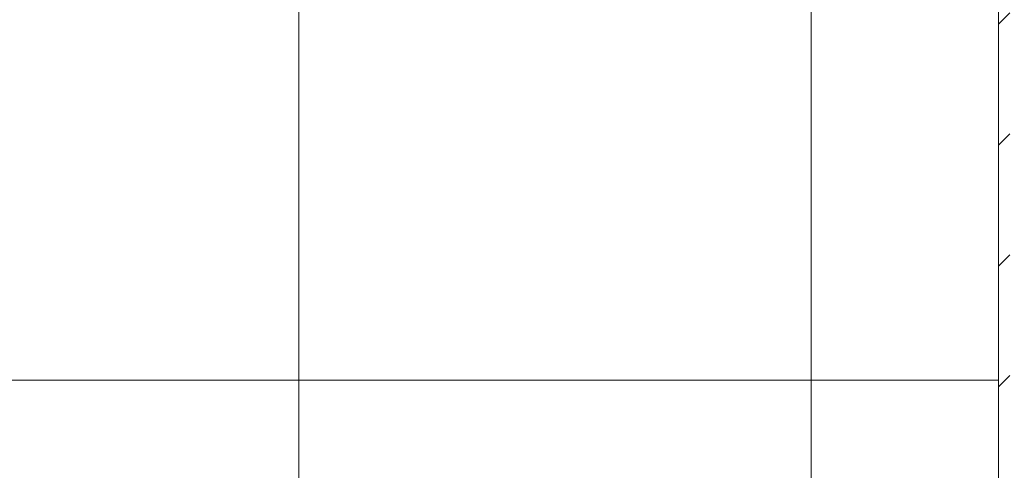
# Model space of a CAD drawing. Header units: millimetres. Extents: x 5980700 to 6194397, y -12939 to 2351883.
# Tile 431 of 587: x 6096857 to 6097722, y -7835 to -7439. Entities that reach past the tile are written whole.
import ezdxf

# ---------------------------------------------------------------- set-up
doc = ezdxf.new("R2010")
doc.units = ezdxf.units.MM
for name, color, linetype, lineweight in [('A-FLOR-PATT', 8, 'Continuous', 18), ('A-WALL-PATT', 111, 'Continuous', 25), ('I-WALL', 2, 'Continuous', 18)]:
    doc.layers.add(name, color=color, linetype=linetype, lineweight=lineweight)

# ---------------------------------------------------------------- blocks, each defined once
blk = doc.blocks.new('BE-PMSa-MOD-ARQ-CONEXAODOFUTURO-EX-000-R_rvt-2-PLANTA DE CAIMENTO DE PISOS - 1 PAV_')
at = {"layer": 'A-FLOR-PATT', "lineweight": 5}
h = blk.add_hatch(dxfattribs=at)
h.set_pattern_fill('FP_146', color=71, style=0, pattern_type=2)
h.set_pattern_definition([(0, (9501.585, 1244.159), (0, 450), []), (90, (9501.585, 1244.159), (-450, 2.755455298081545e-14), [])])
h.paths.add_polyline_path([(2321.385126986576, -8140.841005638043), (2642.230557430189, -8140.841005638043), (2650.554764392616, -8061.061202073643), (2654.129395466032, -8046.413567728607), (2669.308732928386, -8006.526249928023), (2688.310255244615, -7965.421793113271), (2700.7390430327, -7941.819453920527), (2715.496472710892, -7916.525245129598), (2734.922185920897, -7890.291845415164), (2758.61937191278, -7867.842057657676), (2773.93311295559, -7857.419119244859), (2790.604362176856, -7849.343367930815), (2804.489722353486, -7845.382756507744), (2818.88512698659, -7844.259370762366), (2833.280531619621, -7845.382756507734), (2847.895877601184, -7849.696981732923), (2863.837141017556, -7857.419119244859), (2881.199020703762, -7869.782384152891), (2902.848068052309, -7890.291845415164), (2922.900718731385, -7917.599814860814), (2949.459998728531, -7965.421793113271), (2950.675927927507, -7967.730849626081), (2968.461521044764, -8006.526249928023), (2986.333154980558, -8055.893410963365), (2987.991725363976, -8065.607577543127), (2996.310965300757, -8140.841005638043), (3316.385126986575, -8140.841005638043), (3316.385126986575, -7715.841005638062), (3346.385126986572, -7715.841005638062), (3346.385126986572, -8140.841005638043), (3687.330571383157, -8140.841005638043), (3695.654778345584, -8061.061202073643), (3699.229409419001, -8046.413567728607), (3714.408746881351, -8006.526249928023), (3733.410269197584, -7965.421793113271), (3745.839056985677, -7941.819453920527), (3760.59648666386, -7916.525245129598), (3780.022199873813, -7890.291845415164), (3803.719385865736, -7867.842057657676), (3819.033126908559, -7857.419119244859), (3835.704376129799, -7849.343367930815), (3849.589736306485, -7845.382756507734), (3863.985140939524, -7844.259370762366), (3878.419490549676, -7845.393865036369), (3892.265905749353, -7849.343367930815), (3908.937154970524, -7857.419119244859), (3924.25089601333, -7867.842057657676), (3947.948082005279, -7890.291845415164), (3967.373795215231, -7916.525245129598), (3994.560012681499, -7965.421793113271), (3995.77594188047, -7967.730849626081), (4013.561534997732, -8006.526249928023), (4031.433168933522, -8055.893410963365), (4033.091739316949, -8065.607577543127), (4041.410979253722, -8140.841005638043), (4381.585154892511, -8140.841005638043), (4381.585154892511, -7715.841005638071), (4411.585154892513, -7715.841005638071), (4411.585154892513, -8140.841005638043), (4754.930585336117, -8140.841005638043), (4763.254792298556, -8061.061202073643), (4766.829423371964, -8046.413567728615), (4782.008760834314, -8006.526249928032), (4801.010283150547, -7965.421793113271), (4815.241759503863, -7938.72964885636), (4828.196500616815, -7916.525245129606), (4847.622213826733, -7890.291845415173), (4871.319399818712, -7867.842057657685), (4886.633140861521, -7857.419119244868), (4908.943103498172, -7847.7350010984), (4917.189750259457, -7845.382756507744), (4931.585154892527, -7844.259370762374), (4945.980559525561, -7845.382756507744), (4959.865919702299, -7849.343367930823), (4976.537168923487, -7857.419119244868), (4991.850909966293, -7867.842057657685), (5015.54809595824, -7890.291845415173), (5034.973809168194, -7916.525245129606), (5062.160026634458, -7965.421793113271), (5063.375955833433, -7967.73084962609), (5081.161548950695, -8006.526249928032), (5099.033182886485, -8055.893410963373), (5100.691753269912, -8065.607577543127), (5109.010993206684, -8140.841005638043), (5451.585154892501, -8140.841005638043), (5451.585154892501, -6484.841005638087), (5436.385099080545, -6485.841005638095), (5436.385099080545, -6865.841005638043), (4836.385099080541, -6865.841005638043), (4836.38509908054, -4465.841005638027), (5436.385099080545, -4465.841005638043), (5436.385099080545, -4846.841005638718), (5451.585154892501, -4845.841005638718), (5451.585154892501, -1905.841005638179), (5391.58515489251, -1905.841005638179), (5391.58515489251, -1920.841005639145), (5321.585154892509, -1920.841005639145), (5321.585154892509, -1905.841005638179), (5311.585154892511, -1905.841005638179), (5311.585154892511, -2645.841005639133), (5321.585154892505, -2645.841005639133), (5321.585154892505, -2656.841005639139), (5341.590221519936, -2656.841005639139), (5341.590221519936, -2545.841005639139), (5360.590221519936, -2545.841005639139), (5360.590221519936, -2675.841005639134), (5321.585154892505, -2675.841005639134), (5321.585154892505, -2685.841005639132), (5311.585154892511, -2685.841005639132), (5311.585154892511, -2725.841005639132), (5281.585154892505, -2725.841005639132), (5281.585154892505, -2685.841005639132), (5271.585154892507, -2685.841005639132), (5271.585154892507, -2675.841005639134), (5232.580088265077, -2675.841005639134), (5232.580088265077, -2545.841005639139), (5251.580088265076, -2545.841005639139), (5252.585154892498, -2656.84100563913), (5271.585154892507, -2656.84100563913), (5271.585154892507, -2645.841005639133), (5281.585154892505, -2645.841005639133), (5281.585154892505, -1905.841005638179), (4481.585154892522, -1905.841005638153), (4481.585154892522, -1920.841005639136), (4411.585154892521, -1920.841005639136), (4411.585154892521, -1905.841005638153), (4176.385126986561, -1905.841005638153), (4176.385126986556, -3880.84100563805), (3306.385126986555, -3880.84100563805), (3306.385126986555, -3923.838472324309), (3276.385126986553, -3923.838472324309), (3276.385126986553, -3880.841005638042), (2026.385126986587, -3880.841005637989), (2026.385126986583, -4918.341005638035), (3276.385126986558, -4918.341005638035), (3276.385126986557, -4723.838472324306), (3306.385126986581, -4723.838472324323), (3306.385126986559, -5031.338472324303), (3276.385126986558, -5031.338472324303), (3276.385126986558, -4948.341005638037), (2026.385126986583, -4948.341005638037), (2026.385126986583, -5985.841005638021), (3276.385126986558, -5985.84100563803), (3276.385126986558, -5831.338472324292), (3306.385126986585, -5831.338472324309), (3306.385126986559, -6138.83847232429), (3276.385126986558, -6138.83847232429), (3276.385126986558, -6015.841005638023), (2026.385126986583, -6015.841005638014), (2026.385126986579, -7092.825683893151), (3276.385126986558, -7092.825683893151), (3276.385126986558, -6938.838472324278), (3306.385126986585, -6938.838472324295), (3306.385126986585, -7122.825683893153), (2321.385126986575, -7122.825683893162), (2321.385126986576, -8061.061202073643)])
h.paths.add_polyline_path([(2135.420005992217, -7122.825683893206), (2296.385126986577, -7122.82568389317), (2296.385126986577, -7117.825683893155), (2026.385126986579, -7117.825683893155), (2026.385126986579, -7122.825683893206)])
h.paths.add_polyline_path([(4037.38512698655, -6987.843538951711), (3926.385126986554, -6987.843538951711), (3926.385126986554, -6968.843538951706), (4037.385126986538, -6967.838472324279), (4037.385126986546, -6948.838472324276), (4026.385126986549, -6948.838472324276), (4026.385126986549, -6938.838472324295), (3306.385126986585, -6938.838472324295), (3306.385126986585, -6898.83847232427), (4026.385126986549, -6898.83847232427), (4026.385126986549, -6888.83847232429), (4037.385126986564, -6888.83847232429), (4037.38512698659, -6868.833405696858), (3926.385126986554, -6868.833405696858), (3926.385126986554, -6849.833405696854), (4056.38512698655, -6849.833405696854), (4056.38512698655, -6888.83847232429), (4066.385126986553, -6888.83847232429), (4066.385126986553, -6898.83847232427), (4106.385126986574, -6898.83847232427), (4106.385126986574, -6938.838472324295), (4066.385126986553, -6938.838472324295), (4066.385126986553, -6948.838472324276), (4056.38512698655, -6948.838472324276), (4056.38512698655, -6987.843538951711)])
h.paths.add_polyline_path([(2051.352406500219, -6739.745183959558), (2043.869126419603, -6737.740045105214), (2039.867724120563, -6733.799744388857), (2036.895819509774, -6728.652254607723), (2036.385846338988, -6724.778623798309), (2036.453058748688, -6385.286140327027), (2037.58343461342, -6380.937672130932), (2042.718914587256, -6373.642229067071), (2050.637684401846, -6369.532517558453), (2055.098531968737, -6368.996080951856), (2167.926996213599, -6369.389113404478), (2174.344592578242, -6371.351169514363), (2181.29157521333, -6374.771536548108), (2272.065392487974, -6374.771536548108), (2278.63266149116, -6372.480772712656), (2287.561174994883, -6371.48959476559), (2563.590701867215, -6372.637303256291), (2583.99053680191, -6375.108902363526), (2612.090476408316, -6385.87317245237), (2636.735888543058, -6403.138159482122), (2656.451736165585, -6425.870547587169), (2670.611107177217, -6455.138196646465), (2676.740394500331, -6482.049562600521), (2679.408147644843, -6515.636608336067), (2680.210871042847, -6561.764330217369), (2679.674749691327, -6588.182533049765), (2676.455905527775, -6628.188416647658), (2670.051402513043, -6656.287628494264), (2656.441015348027, -6683.124562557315), (2636.721785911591, -6705.853743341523), (2612.073901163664, -6723.114839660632), (2583.972525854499, -6733.87478270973), (2553.460559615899, -6737.4895947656), (2278.659620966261, -6736.504572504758), (2270.175474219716, -6733.799744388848), (2180.118351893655, -6734.772070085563), (2174.726569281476, -6738.218713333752), (2166.961488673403, -6739.74518395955)])
h.paths.add_polyline_path([(5174.506284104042, -6710.03027902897), (5175.124130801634, -6709.936650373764), (5174.713786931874, -6709.936650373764)])
h.paths.add_polyline_path([(5211.00608213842, -6693.067264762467), (5212.497095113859, -6692.366286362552), (5211.880374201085, -6692.366286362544)])
h.paths.add_polyline_path([(5244.043824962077, -6665.745430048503), (5246.821173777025, -6663.401751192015), (5245.918180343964, -6663.401751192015)])
h.paths.add_polyline_path([(5271.950628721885, -6629.661560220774), (5276.082696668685, -6624.11361809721), (5274.853208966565, -6624.113618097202), (5273.620358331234, -6626.470067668)])
h.paths.add_polyline_path([(4979.186127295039, -6586.724382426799), (4967.687618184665, -6550.859688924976), (4974.336536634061, -6576.363910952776), (4977.95996617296, -6584.10486085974)])
h.paths.add_polyline_path([(5293.58407086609, -6586.72438242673), (5298.433661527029, -6576.363910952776), (5305.08257997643, -6550.859688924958), (5296.905721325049, -6576.363910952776)])
h.paths.add_polyline_path([(5308.237628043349, -6538.757412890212), (5312.438584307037, -6522.643194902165), (5312.438584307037, -6511.31120356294), (5310.704093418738, -6522.643194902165)])
h.paths.add_polyline_path([(4964.532570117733, -6538.757412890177), (4958.433482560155, -6500.033035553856), (4960.331613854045, -6522.643194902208)])
h.paths.add_polyline_path([(4957.371157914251, -6487.378837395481), (4957.371157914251, -6444.303173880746), (4955.563048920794, -6465.841005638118)])
h.paths.add_polyline_path([(5449.135099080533, -6446.841005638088), (5451.585154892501, -6445.841005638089), (5451.585154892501, -5684.841005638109), (5436.385099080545, -5685.841005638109), (5436.385099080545, -6446.841005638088), (5442.760099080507, -6446.841005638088)])
h.paths.add_polyline_path([(5314.54549952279, -6434.135967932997), (5312.438584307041, -6409.038816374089), (5308.237628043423, -6392.92459838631), (5312.438584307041, -6420.370807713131)])
h.paths.add_polyline_path([(4958.2246986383, -6434.135967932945), (4964.532570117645, -6392.924598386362), (4960.331613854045, -6409.038816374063)])
h.paths.add_polyline_path([(5305.082579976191, -6380.822322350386), (5298.433661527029, -6355.318100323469), (5293.584070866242, -6344.957628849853), (5298.433661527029, -6360.083857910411)])
h.paths.add_polyline_path([(4967.687618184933, -6380.822322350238), (4979.186127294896, -6344.957628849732), (4974.336536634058, -6355.318100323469)])
h.paths.add_polyline_path([(5286.52829910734, -6329.883960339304), (5276.082696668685, -6307.568393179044), (5274.853208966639, -6307.568393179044), (5276.082696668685, -6309.918414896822)])
h.paths.add_polyline_path([(5174.506284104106, -5910.030279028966), (5175.124130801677, -5909.936650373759), (5174.713786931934, -5909.936650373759)])
h.paths.add_polyline_path([(5211.006082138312, -5893.067264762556), (5212.497095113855, -5892.366286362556), (5211.880374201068, -5892.366286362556)])
h.paths.add_polyline_path([(3926.385126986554, -5880.343538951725), (3926.385126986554, -5861.343538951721), (4037.385126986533, -5860.338472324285), (4037.385126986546, -5841.33847232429), (4026.385126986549, -5841.33847232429), (4025.637149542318, -5831.338472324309), (3306.385126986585, -5831.338472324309), (3306.385126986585, -5791.338472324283), (4026.385126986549, -5791.338472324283), (4026.385126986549, -5781.338472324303), (4037.385126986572, -5781.338472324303), (4037.385126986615, -5761.333405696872), (3926.385126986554, -5761.333405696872), (3926.385126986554, -5742.333405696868), (4056.38512698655, -5742.333405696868), (4056.38512698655, -5781.338472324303), (4066.385126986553, -5781.338472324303), (4066.385126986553, -5791.338472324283), (4106.385126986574, -5791.338472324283), (4106.385126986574, -5831.338472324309), (4066.385126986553, -5831.338472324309), (4066.385126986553, -5841.33847232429), (4056.38512698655, -5841.33847232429), (4056.38512698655, -5880.343538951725), (4025.637149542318, -5880.343538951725)])
h.paths.add_polyline_path([(5244.043824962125, -5865.745430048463), (5248.345731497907, -5861.354795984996), (5245.918180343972, -5863.401751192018)])
h.paths.add_polyline_path([(5271.950628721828, -5829.661560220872), (5276.082696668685, -5824.113618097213), (5274.853208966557, -5824.113618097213)])
h.paths.add_polyline_path([(4979.186127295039, -5786.724382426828), (4967.687618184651, -5750.859688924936), (4974.336536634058, -5776.363910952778)])
h.paths.add_polyline_path([(5293.584070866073, -5786.724382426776), (5298.433661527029, -5776.363910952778), (5305.082579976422, -5750.859688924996), (5296.905721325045, -5776.363910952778)])
h.paths.add_polyline_path([(4964.532570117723, -5738.757412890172), (4958.224698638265, -5697.546043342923), (4960.331613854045, -5722.643194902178)])
h.paths.add_polyline_path([(5308.237628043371, -5738.757412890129), (5312.438584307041, -5722.643194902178), (5312.438584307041, -5711.311203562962), (5310.704093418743, -5722.643194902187)])
h.paths.add_polyline_path([(4957.371157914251, -5687.378837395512), (4957.371157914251, -5644.303173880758), (4955.918576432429, -5670.075978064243)])
h.paths.add_polyline_path([(2161.227687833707, -5652.42826945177), (2050.637684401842, -5651.891832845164), (2042.718914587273, -5647.782121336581), (2037.58343461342, -5640.486678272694), (2036.385846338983, -5631.64572660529), (2036.895819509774, -5292.772095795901), (2040.769450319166, -5286.062770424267), (2047.478775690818, -5282.189139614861), (2051.352406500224, -5281.679166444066), (2166.961488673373, -5281.679166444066), (2174.726569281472, -5283.205637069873), (2181.291575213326, -5287.624606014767), (2271.19337319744, -5287.518342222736), (2278.65962096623, -5284.919777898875), (2287.588770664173, -5283.934755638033), (2554.117861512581, -5283.934755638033), (2584.168500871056, -5287.624606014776), (2612.073901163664, -5298.309510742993), (2639.821611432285, -5319.143591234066), (2658.390195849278, -5342.143178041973), (2670.051402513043, -5365.136721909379), (2676.797638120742, -5395.257674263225), (2679.674749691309, -5433.241817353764), (2680.210871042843, -5480.174193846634), (2679.40814764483, -5505.787742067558), (2676.455905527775, -5540.623870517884), (2670.058018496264, -5568.714555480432), (2656.451736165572, -5595.553802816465), (2636.735888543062, -5618.286190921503), (2612.090476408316, -5635.551177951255), (2581.206020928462, -5646.65281385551), (2553.460559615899, -5649.934755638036), (2278.632661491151, -5648.943577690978), (2270.150511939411, -5646.65281385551), (2180.118351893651, -5646.65281385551), (2174.344592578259, -5650.073180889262), (2167.926996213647, -5652.035236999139)])
h.paths.add_polyline_path([(5315.399040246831, -5646.841005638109), (5315.555087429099, -5646.161976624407), (5315.399040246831, -5646.161976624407)])
h.paths.add_polyline_path([(5451.585154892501, -5643.662788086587), (5451.58316409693, -5643.660881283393), (5442.643781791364, -5643.660881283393)])
h.paths.add_polyline_path([(5436.385099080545, -5646.841005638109), (5451.585154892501, -5645.841005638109), (5451.585154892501, -4884.841005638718), (5436.385099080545, -4885.841005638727), (5436.385099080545, -5646.164988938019)])
h.paths.add_polyline_path([(5314.54549952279, -5634.135967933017), (5312.438584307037, -5609.038816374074), (5308.237628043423, -5592.924598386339), (5312.731841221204, -5622.286750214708)])
h.paths.add_polyline_path([(4958.2246986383, -5634.135967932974), (4964.53257011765, -5592.924598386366), (4960.331613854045, -5609.038816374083)])
h.paths.add_polyline_path([(5305.082579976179, -5580.822322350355), (5298.433661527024, -5555.31810032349), (5293.584070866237, -5544.957628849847), (5298.433661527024, -5560.083857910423)])
h.paths.add_polyline_path([(4967.687618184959, -5580.822322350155), (4979.186127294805, -5544.957628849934), (4974.336536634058, -5555.31810032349)])
h.paths.add_polyline_path([(5286.528299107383, -5529.883960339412), (5276.082696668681, -5507.568393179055), (5274.853208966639, -5507.568393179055), (5276.082696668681, -5509.918414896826)])
h.paths.add_polyline_path([(5174.506284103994, -5110.030279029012), (5175.124130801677, -5109.936650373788), (5174.713786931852, -5109.936650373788)])
h.paths.add_polyline_path([(5211.006082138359, -5093.067264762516), (5212.497095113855, -5092.366286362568), (5211.88037420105, -5092.366286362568)])
h.paths.add_polyline_path([(5244.04382496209, -5065.745430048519), (5246.821173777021, -5063.401751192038), (5245.91818034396, -5063.401751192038)])
h.paths.add_polyline_path([(5271.950628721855, -5029.661560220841), (5276.082696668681, -5024.113618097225), (5274.853208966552, -5024.113618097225)])
h.paths.add_polyline_path([(4979.186127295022, -4986.724382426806), (4967.687618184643, -4950.859688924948), (4974.336536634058, -4976.363910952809)])
h.paths.add_polyline_path([(5293.584070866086, -4986.724382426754), (5298.433661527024, -4976.363910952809), (5305.082579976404, -4950.859688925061), (5296.905721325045, -4976.363910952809)])
h.paths.add_polyline_path([(5308.237628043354, -4938.757412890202), (5312.438584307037, -4922.643194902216), (5312.438584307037, -4911.311203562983), (5310.704093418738, -4922.643194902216)])
h.paths.add_polyline_path([(4964.532570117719, -4938.757412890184), (4958.847162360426, -4904.960706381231), (4960.331613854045, -4922.643194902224)])
h.paths.add_polyline_path([(4957.371157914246, -4887.37883739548), (4957.371157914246, -4844.303173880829), (4955.563048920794, -4865.841005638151)])
h.paths.add_polyline_path([(5315.399040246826, -4846.841005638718), (5315.555087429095, -4846.161976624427), (5315.399040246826, -4846.161976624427)])
h.paths.add_polyline_path([(5314.545499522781, -4834.135967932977), (5312.438584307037, -4809.038816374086), (5308.237628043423, -4792.924598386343), (5312.438584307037, -4820.370807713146)])
h.paths.add_polyline_path([(4958.224698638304, -4834.13596793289), (4964.53257011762, -4792.924598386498), (4960.331613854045, -4809.038816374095)])
h.paths.add_polyline_path([(5305.082579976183, -4780.822322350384), (5298.433661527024, -4755.318100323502), (5293.584070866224, -4744.957628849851), (5298.433661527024, -4760.083857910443)])
h.paths.add_polyline_path([(4967.687618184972, -4780.822322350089), (4979.186127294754, -4744.957628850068), (4974.336536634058, -4755.318100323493)])
h.paths.add_polyline_path([(4056.385126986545, -4772.843538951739), (3926.385126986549, -4772.843538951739), (3926.385126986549, -4753.843538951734), (4037.385126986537, -4752.838472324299), (4037.385126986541, -4733.838472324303), (4026.385126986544, -4733.838472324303), (4026.385126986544, -4723.838472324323), (3306.385126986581, -4723.838472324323), (3306.385126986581, -4683.83847232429), (4026.385126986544, -4683.83847232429), (4026.385126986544, -4673.838472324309), (4037.385126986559, -4673.838472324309), (4037.385126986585, -4653.833405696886), (3926.385126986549, -4653.833405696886), (3926.385126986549, -4634.833405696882), (4056.385126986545, -4634.833405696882), (4056.385126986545, -4673.838472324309), (4066.385126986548, -4673.838472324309), (4066.385126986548, -4683.83847232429), (4106.385126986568, -4683.83847232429), (4106.385126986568, -4723.838472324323), (4066.385126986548, -4723.838472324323), (4066.385126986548, -4733.838472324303), (4056.385126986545, -4733.838472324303), (4056.385126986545, -4753.843538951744)])
h.paths.add_polyline_path([(5286.528299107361, -4729.883960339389), (5276.082696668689, -4707.568393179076), (5274.853208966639, -4707.568393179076), (5278.051676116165, -4713.681888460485)])
h.paths.add_polyline_path([(2166.961488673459, -4585.002844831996), (2047.478775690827, -4584.49287166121), (2040.769450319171, -4580.619240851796), (2036.895819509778, -4573.909915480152), (2036.385846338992, -4570.036284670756), (2036.453058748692, -4230.543801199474), (2037.583434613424, -4226.195333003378), (2042.718914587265, -4218.899889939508), (2050.637684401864, -4214.7901784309), (2055.098531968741, -4214.253741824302), (2167.926996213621, -4214.646774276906), (2174.344592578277, -4216.608830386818), (2181.291575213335, -4220.029197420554), (2272.065392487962, -4220.029197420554), (2278.632661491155, -4217.738433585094), (2287.561174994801, -4216.747255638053), (2563.590701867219, -4217.894964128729), (2583.990536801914, -4220.366563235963), (2612.090476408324, -4231.130833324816), (2636.735888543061, -4248.395820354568), (2656.451736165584, -4271.128208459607), (2670.611107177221, -4300.395857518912), (2677.043573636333, -4331.12425261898), (2679.408147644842, -4360.894269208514), (2680.210871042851, -4407.021991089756), (2679.674749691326, -4433.440193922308), (2676.455905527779, -4473.446077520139), (2670.05140251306, -4501.545289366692), (2656.441015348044, -4528.382223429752), (2636.721785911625, -4551.111404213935), (2612.073901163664, -4568.372500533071), (2583.972525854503, -4579.132443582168), (2553.460559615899, -4582.747255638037), (2278.659620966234, -4581.762233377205), (2270.175474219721, -4579.057405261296), (2180.11835189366, -4580.029730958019), (2174.726569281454, -4583.476374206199)])
at = {"layer": 'A-WALL-PATT', "lineweight": 5}
h = blk.add_hatch(dxfattribs=at)
h.set_pattern_fill('FP_14', color=252, style=0, pattern_type=2)
h.set_pattern_definition([(45, (0, 0), (-53.03300858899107, 53.03300858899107), [])])
h.paths.add_polyline_path([(5461.585154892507, -8187.825683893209), (5461.3850990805, -1905.841005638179), (5451.585154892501, -1905.841005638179), (5451.585154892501, -8187.825683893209)])
at = {"layer": 'I-WALL', "color": 130, "lineweight": 9}
blk.add_line((5451.585154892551, -1905.841005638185), (5451.58515489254, -8187.825683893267), dxfattribs=at)

msp = doc.modelspace()

# ---------------------------------------------------------------- block references
at = {"color": 50, "lineweight": 5}
msp.add_blockref('BE-PMSa-MOD-ARQ-CONEXAODOFUTURO-EX-000-R_rvt-2-PLANTA DE CAIMENTO DE PISOS - 1 PAV_', (6092264.959189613, 0), dxfattribs=at)

doc.saveas('drawing.dxf')
